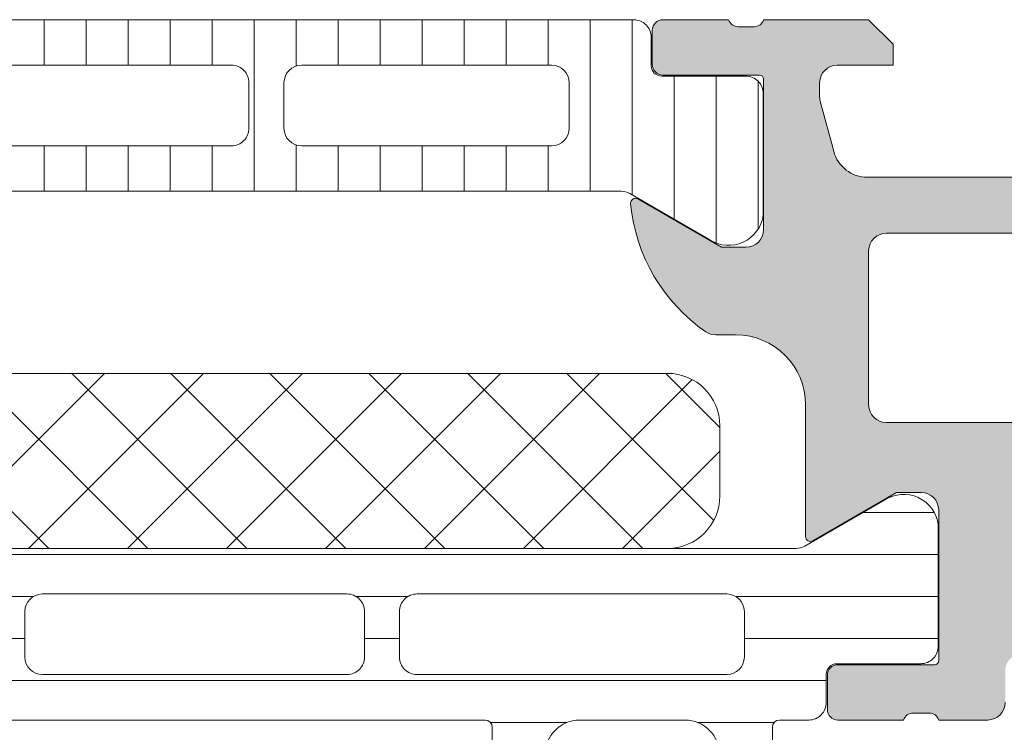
# Model space of a CAD drawing. Header units: millimetres. Extents: x 213386 to 506888, y 183055 to 450952.
# Tile 840 of 1056: x 399566 to 399594, y 325416 to 325437. Entities that reach past the tile are written whole.
import ezdxf

# ---------------------------------------------------------------- set-up
doc = ezdxf.new("R2010")
doc.units = ezdxf.units.MM
doc.layers.add('FASÁDA DETAILNÍ', color=255, linetype='Continuous', lineweight=0)
doc.layers.add('NOVA', color=255, linetype='Continuous', lineweight=0)

# ---------------------------------------------------------------- blocks, each defined once
blk = doc.blocks.new('A$C69D17D4D')
at = {"layer": 'FASÁDA DETAILNÍ'}
h = blk.add_hatch(dxfattribs=at)
h.set_pattern_fill('_USER', color=256, scale=1.2, angle=90, style=0, pattern_type=0)
h.set_pattern_definition([(90, (0, 0), (-1.2, 7.347638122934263e-17), [])])
edge = h.paths.add_edge_path()
edge.add_line((1622.493950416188, 7683.543574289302), (1624.777607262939, 7682.225104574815))
edge.add_arc((1625.318242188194, 7683.066357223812), 0.9999960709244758, 237.2729839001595, 351.8183919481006)
edge.add_line((1626.308060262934, 7682.92404657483), (1626.308060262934, 7686.400588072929))
edge.add_arc((1625.808064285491, 7686.400590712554), 0.4999959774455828, -0.0003024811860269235, 90.00030248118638)
edge.add_line((1625.808061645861, 7686.900586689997), (1623.408063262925, 7686.9002547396))
edge.add_arc((1623.408063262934, 7687.200254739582), 0.3000000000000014, 180, 269.9999999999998, ccw=False)
edge.add_line((1623.108063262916, 7687.200254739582), (1623.108063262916, 7688.010586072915))
edge.add_arc((1622.608065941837, 7688.010588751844), 0.4999973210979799, -0.0003069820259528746, 90.00030698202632)
edge.add_line((1622.608063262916, 7688.510586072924), (1592.525588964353, 7688.510586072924))
edge.add_arc((1592.525586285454, 7688.010588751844), 0.4999973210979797, 89.99969301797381, 180.0003069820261)
edge.add_line((1592.025588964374, 7688.010586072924), (1592.025588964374, 7687.20025473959))
edge.add_arc((1591.725588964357, 7687.200254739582), 0.3000000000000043, -90, -1.1368683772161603e-13, ccw=False)
edge.add_line((1591.725588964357, 7686.900254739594), (1589.32559058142, 7686.900586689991))
edge.add_arc((1589.325587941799, 7686.400590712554), 0.4999959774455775, 89.99969751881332, 180.0003024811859)
edge.add_line((1588.825591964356, 7686.400588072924), (1588.825591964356, 7682.924046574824))
edge.add_arc((1589.815410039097, 7683.066357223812), 0.9999960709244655, 188.1816080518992, 302.7270160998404)
edge.add_line((1590.35604496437, 7682.225104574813), (1592.63970181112, 7683.5435742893))
edge.add_arc((1592.889701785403, 7683.110561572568), 0.5000000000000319, 90.00005990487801, 119.9999965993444, ccw=False)
edge.add_line((1592.88970126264, 7683.610561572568), (1622.243950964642, 7683.610561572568))
edge.add_arc((1622.243950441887, 7683.110561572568), 0.5000000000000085, 60.0000034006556, 89.99994009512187, ccw=False)
edge = h.paths.add_edge_path(flags=16)
edge.add_line((1601.917233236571, 7684.910572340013), (1594.767208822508, 7684.910587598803))
edge.add_arc((1594.76725238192, 7685.410631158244), 0.5000435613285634, 180.0049911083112, 269.9950088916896, ccw=False)
edge.add_line((1594.267208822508, 7685.410587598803), (1594.267208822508, 7686.710596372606))
edge.add_arc((1594.767221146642, 7686.710568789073), 0.5000123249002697, 90.00141220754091, 179.9968392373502, ccw=False)
edge.add_line((1594.767208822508, 7687.210581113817), (1601.917233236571, 7687.210581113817))
edge.add_arc((1601.917189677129, 7686.710537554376), 0.5000435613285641, 0.004991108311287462, 89.99500889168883, ccw=False)
edge.add_line((1602.417233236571, 7686.710581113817), (1602.417233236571, 7685.410572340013))
edge.add_arc((1601.917189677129, 7685.410615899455), 0.5000435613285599, -89.99500889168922, -0.004991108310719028, ccw=False)
edge = h.paths.add_edge_path(flags=16)
edge.add_line((1620.267232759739, 7684.910572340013), (1613.117206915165, 7684.910572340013))
edge.add_arc((1613.117250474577, 7685.410615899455), 0.5000435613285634, 180.0049911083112, 269.9950088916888, ccw=False)
edge.add_line((1612.617206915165, 7685.410572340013), (1612.617206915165, 7686.710581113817))
edge.add_arc((1613.117250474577, 7686.710537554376), 0.5000435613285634, 90.00499110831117, 179.9950088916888, ccw=False)
edge.add_line((1613.117206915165, 7687.210581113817), (1620.267232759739, 7687.210581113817))
edge.add_arc((1620.267189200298, 7686.710537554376), 0.5000435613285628, 0.004991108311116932, 89.99500889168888, ccw=False)
edge.add_line((1620.767232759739, 7686.710581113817), (1620.767232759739, 7685.410572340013))
edge.add_arc((1620.267189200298, 7685.410615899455), 0.5000435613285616, -89.99500889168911, -0.004991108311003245, ccw=False)
edge = h.paths.add_edge_path(flags=16)
edge.add_line((1611.117206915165, 7684.910572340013), (1603.917233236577, 7684.910572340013))
edge.add_arc((1603.917182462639, 7685.410521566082), 0.4999492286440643, -180.00581885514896, -89.99418114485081, ccw=False)
edge.add_line((1603.417233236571, 7685.410572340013), (1603.417233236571, 7686.710581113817))
edge.add_arc((1603.917182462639, 7686.710631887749), 0.4999492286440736, 89.99418114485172, 180.0058188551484, ccw=False)
edge.add_line((1603.917233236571, 7687.210581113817), (1611.117206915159, 7687.210581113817))
edge.add_arc((1611.117257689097, 7686.710631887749), 0.4999492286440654, -0.005818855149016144, 90.00581885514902, ccw=False)
edge.add_line((1611.617206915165, 7686.710581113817), (1611.617206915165, 7685.410572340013))
edge.add_arc((1611.117257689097, 7685.410521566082), 0.4999492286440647, -90.00581885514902, 0.005818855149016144, ccw=False)
h = blk.add_hatch(color=256, dxfattribs=at)
edge = h.paths.add_edge_path()
edge.add_arc((1643.31799277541, 7623.510653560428), 0.5000674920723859, -89.99226754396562, -0.007732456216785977, ccw=False)
edge.add_line((1643.318060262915, 7623.010586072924), (1639.318060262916, 7623.010586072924))
edge.add_arc((1639.318127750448, 7623.510653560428), 0.5000674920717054, 180.0077324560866, 269.99226754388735, ccw=False)
edge.add_line((1638.818060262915, 7623.510586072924), (1638.818060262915, 7624.810634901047))
edge.add_arc((1639.318097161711, 7624.810598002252), 0.5000369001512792, 90.00422797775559, 179.9957720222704, ccw=False)
edge.add_line((1639.318060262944, 7625.310634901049), (1639.818060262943, 7625.310634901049))
edge.add_line((1639.818060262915, 7625.310634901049), (1639.818060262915, 7624.310634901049))
edge.add_line((1639.818060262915, 7624.310634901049), (1641.318060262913, 7624.310634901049))
edge.add_arc((1641.318097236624, 7625.310597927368), 0.9999630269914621, 269.9978814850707, 360.0021185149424)
edge.add_line((1642.318060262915, 7625.310634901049), (1642.318060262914, 7629.310634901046))
edge.add_arc((1641.317983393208, 7629.310558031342), 1.000076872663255, 0.004403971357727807, 89.99559602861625)
edge.add_line((1641.318060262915, 7630.310634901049), (1639.818060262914, 7630.310634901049))
edge.add_line((1639.818060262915, 7630.310634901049), (1639.818060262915, 7629.310634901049))
edge.add_line((1639.818060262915, 7629.310634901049), (1639.318060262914, 7629.310634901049))
edge.add_arc((1639.318002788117, 7629.810577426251), 0.4999425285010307, -180.00658688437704, -89.99341311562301, ccw=False)
edge.add_line((1638.818060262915, 7629.810634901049), (1638.818060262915, 7632.610622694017))
edge.add_arc((1639.318060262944, 7632.610622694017), 0.5000000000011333, 90.0000000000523, 180.0000000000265, ccw=False)
edge.add_line((1639.318060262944, 7633.110622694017), (1639.518060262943, 7633.110622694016))
edge.add_arc((1639.518060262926, 7632.610622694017), 0.5000000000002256, -2.609112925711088e-11, 89.99999999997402, ccw=False)
edge.add_line((1640.018060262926, 7632.610622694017), (1640.018060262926, 7632.110622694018))
edge.add_arc((1640.518095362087, 7632.110657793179), 0.500035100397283, 180.0040217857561, 269.9959782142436)
edge.add_line((1640.518060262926, 7631.610622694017), (1641.318063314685, 7631.610622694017))
edge.add_arc((1641.318046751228, 7632.110639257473), 0.5000165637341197, -89.99810203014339, -0.001897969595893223)
edge.add_line((1641.818063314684, 7632.110622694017), (1641.818063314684, 7663.410616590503))
edge.add_line((1641.818063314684, 7663.410616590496), (1641.385666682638, 7669.44907421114))
edge.add_arc((1640.386446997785, 7669.410618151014), 0.9999594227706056, 2.20400286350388, 89.99999999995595)
edge.add_line((1640.386446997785, 7670.410577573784), (1633.71799478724, 7670.410577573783))
edge.add_arc((1633.717994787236, 7669.910577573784), 0.5000000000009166, 90.00000000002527, 179.9999999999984)
edge.add_line((1633.217994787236, 7669.910577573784), (1633.217994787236, 7669.010577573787))
edge.add_arc((1632.717994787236, 7669.01057757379), 0.5000000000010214, -89.99999999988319, 1.425064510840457e-10, ccw=False)
edge.add_line((1632.717994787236, 7668.510577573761), (1631.317993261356, 7668.510577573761))
edge.add_arc((1631.050472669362, 7668.43174112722), 0.278895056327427, 16.41987641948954, 91.1645893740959)
edge.add_line((1631.044804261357, 7668.71057857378), (1630.591210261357, 7668.71057857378))
edge.add_arc((1630.585549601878, 7668.431710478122), 0.2789255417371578, 88.83712992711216, 163.575405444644)
edge.add_line((1630.318006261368, 7668.510577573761), (1628.43799526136, 7668.510577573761))
edge.add_arc((1628.437995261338, 7668.810577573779), 0.3000000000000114, 180.0000000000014, 270, ccw=False)
edge.add_line((1628.13799526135, 7668.810577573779), (1628.13799526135, 7669.790551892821))
edge.add_arc((1628.437995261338, 7669.790551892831), 0.2999999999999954, 90.0000000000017, 180.0000000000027, ccw=False)
edge.add_line((1628.437995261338, 7670.090551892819), (1631.197993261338, 7670.090551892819))
edge.add_arc((1631.197993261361, 7670.210551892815), 0.1200000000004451, 269.9999999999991, 360)
edge.add_line((1631.317993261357, 7670.210551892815), (1631.317993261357, 7674.510577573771))
edge.add_arc((1630.817993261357, 7674.510577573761), 0.5000000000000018, -8.014997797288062e-13, 89.9999999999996)
edge.add_line((1630.817993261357, 7675.010577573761), (1630.117993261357, 7675.01057757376))
edge.add_line((1630.117993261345, 7675.010577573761), (1627.725172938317, 7673.629082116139))
edge.add_arc((1627.656113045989, 7673.748697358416), 0.1381197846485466, -180.0000000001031, -60.000000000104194, ccw=False)
edge.add_line((1627.517993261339, 7673.748697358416), (1627.51799326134, 7677.510577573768))
edge.add_arc((1625.517993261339, 7677.510577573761), 1.999999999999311, 6.730053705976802e-12, 90.00000000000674)
edge.add_line((1625.517993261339, 7679.510577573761), (1624.94999787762, 7679.510577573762))
edge.add_arc((1624.949997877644, 7680.01057757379), 0.5000000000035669, 235.5209282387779, 269.99999999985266, ccw=False)
edge.add_arc((1627.497471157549, 7683.720076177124), 4.999999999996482, 185.3492280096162, 235.5209282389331, ccw=False)
edge.add_arc((1622.656119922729, 7683.272457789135), 0.1381197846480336, 60.00000000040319, 187.7024374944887, ccw=False)
edge.add_line((1622.725179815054, 7683.392073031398), (1625.118000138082, 7682.010577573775))
edge.add_line((1625.118000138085, 7682.010577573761), (1625.818000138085, 7682.010577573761))
edge.add_arc((1625.818000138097, 7682.510577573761), 0.5, 270, 360)
edge.add_line((1626.318000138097, 7682.510577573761), (1626.318000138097, 7686.810603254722))
edge.add_arc((1626.198000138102, 7686.810603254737), 0.1199999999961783, 1.272221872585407e-14, 89.9999999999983)
edge.add_line((1626.198000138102, 7686.930603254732), (1623.438002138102, 7686.930603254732))
edge.add_arc((1623.438002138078, 7687.23060325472), 0.2999999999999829, -180, -89.99999999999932, ccw=False)
edge.add_line((1623.13800213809, 7687.23060325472), (1623.13800213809, 7688.210577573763))
edge.add_arc((1623.438002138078, 7688.210577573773), 0.300000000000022, 90.00000000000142, 180, ccw=False)
edge.add_line((1623.438002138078, 7688.510577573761), (1625.318013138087, 7688.510577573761))
edge.add_arc((1625.585556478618, 7688.589444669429), 0.2789255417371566, 196.424594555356, 271.1628700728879)
edge.add_line((1625.591217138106, 7688.310576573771), (1626.044811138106, 7688.310576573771))
edge.add_arc((1626.050479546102, 7688.589414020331), 0.2788950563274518, 268.8354106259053, 343.5801235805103)
edge.add_line((1626.318000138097, 7688.510577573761), (1629.318058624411, 7688.510577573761))
edge.add_line((1629.318058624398, 7688.510577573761), (1630.018161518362, 7687.810505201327))
edge.add_line((1630.018161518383, 7687.810505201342), (1630.018161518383, 7687.210499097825))
edge.add_line((1630.018161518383, 7687.210499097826), (1628.418155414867, 7687.210499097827))
edge.add_arc((1628.418164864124, 7686.71048964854), 0.5000094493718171, 90.00108278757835, 179.9989172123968)
edge.add_line((1627.918155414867, 7686.710499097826), (1627.918155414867, 7686.315071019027))
edge.add_arc((1628.418155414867, 7686.315071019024), 0.5000000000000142, 180.0000000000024, 195.0000000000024)
edge.add_line((1627.935192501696, 7686.185661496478), (1628.319401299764, 7684.751774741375))
edge.add_arc((1629.285327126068, 7685.010593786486), 1.000000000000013, 195.0000000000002, 270.0000000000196)
edge.add_line((1629.285327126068, 7684.010593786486), (1635.01814931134, 7684.010593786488))
edge.add_line((1635.018149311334, 7684.010593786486), (1635.018149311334, 7687.210499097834))
edge.add_line((1635.018149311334, 7687.210499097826), (1634.218161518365, 7687.210499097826))
edge.add_line((1634.218161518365, 7687.210499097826), (1634.218161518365, 7687.810505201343))
edge.add_line((1634.218161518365, 7687.810505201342), (1635.430594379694, 7688.510486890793))
edge.add_line((1635.430594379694, 7688.510486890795), (1636.518149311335, 7688.510486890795))
edge.add_line((1636.518149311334, 7688.510486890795), (1636.518149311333, 7673.510577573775))
edge.add_arc((1637.018149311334, 7673.510577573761), 0.5000000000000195, 179.9999999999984, 270.0000000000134)
edge.add_line((1637.018149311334, 7673.010577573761), (1642.818060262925, 7673.010577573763))
edge.add_arc((1642.818060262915, 7672.01057757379), 1, 0, 90.0000000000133, ccw=False)
edge.add_line((1643.818060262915, 7672.01057757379), (1643.818060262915, 7623.510586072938))
edge = h.paths.add_edge_path(flags=16)
edge.add_line((1634.218161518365, 7682.410593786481), (1629.818161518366, 7682.410593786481))
edge.add_arc((1629.818161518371, 7681.910593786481), 0.5000000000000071, 90.00000000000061, 179.9999999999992)
edge.add_line((1629.318161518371, 7681.910593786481), (1629.318161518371, 7677.51059378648))
edge.add_arc((1629.818161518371, 7677.510593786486), 0.4999999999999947, 179.9999999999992, 270.0000000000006)
edge.add_line((1629.818161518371, 7677.010593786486), (1634.218161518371, 7677.010593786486))
edge.add_arc((1634.218161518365, 7677.510593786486), 0.5, 270, 360)
edge.add_line((1634.718161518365, 7677.510593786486), (1634.718161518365, 7681.910593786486))
edge.add_arc((1634.218161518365, 7681.910593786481), 0.4999999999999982, 1.272221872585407e-14, 90.00000000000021)
h = blk.add_hatch(dxfattribs=at)
h.set_pattern_fill('NETZ', color=256, scale=2, angle=45, style=0)
h.set_pattern_definition([(45, (0, 0), (-1.414213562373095, 1.414213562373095), []), (135, (0, 0), (-1.414213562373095, -1.414213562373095), [])])
h.paths.add_polyline_path([(1623.566983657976, 7678.411320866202, -0.4142135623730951), (1625.066983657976, 7676.911320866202), (1625.066983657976, 7674.911320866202, -0.4142135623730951), (1623.566983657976, 7673.411320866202), (1596.566983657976, 7673.411320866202, -0.4142135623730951), (1595.066983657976, 7674.911320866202), (1595.066983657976, 7676.911320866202, -0.4142135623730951), (1596.566983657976, 7678.411320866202)])
h = blk.add_hatch(dxfattribs=at)
h.set_pattern_fill('LINIE', color=256, scale=1.2, angle=180, style=0)
h.set_pattern_definition([(180, (1631.942673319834, 7687.793548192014), (-1.469551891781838e-16, -1.2), [])])
edge = h.paths.add_edge_path()
edge.add_arc((1628.407976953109, 7669.819775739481), 0.3000000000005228, 89.99792470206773, 179.9979247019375)
edge.add_line((1628.107976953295, 7669.819786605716), (1628.107948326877, 7669.009455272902))
edge.add_arc((1627.607951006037, 7669.009470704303), 0.4999973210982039, 269.9976177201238, 359.99823168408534, ccw=False)
edge.add_line((1627.607930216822, 7668.50947338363), (1626.766857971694, 7668.508152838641))
edge.add_arc((1626.766857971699, 7668.308152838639), 0.1999999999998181, 89.99999999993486, 180)
edge.add_line((1626.566857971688, 7668.308152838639), (1626.566857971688, 7664.208152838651))
edge.add_arc((1626.066857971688, 7664.208152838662), 0.5, -90, 0, ccw=False)
edge.add_line((1626.066857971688, 7663.708152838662), (1625.23610874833, 7663.708152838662))
edge.add_arc((1625.23610874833, 7664.708152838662), 1, 195.0000000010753, 269.99999999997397, ccw=False)
edge.add_line((1624.270182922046, 7664.449333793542), (1624.066857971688, 7665.208152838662))
edge.add_line((1624.066857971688, 7665.208152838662), (1625.066857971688, 7665.208152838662))
edge.add_line((1625.066857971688, 7665.208152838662), (1625.066857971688, 7667.508152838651))
edge.add_arc((1624.062731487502, 7667.506443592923), 1.004127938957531, 0.09753001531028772, 89.7659122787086)
edge.add_line((1624.066833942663, 7668.510563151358), (1621.066955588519, 7668.510563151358))
edge.add_arc((1621.070983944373, 7667.506443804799), 1.004127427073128, 90.2298596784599, 179.9024820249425)
edge.add_line((1620.066857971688, 7667.508152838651), (1620.066857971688, 7665.208152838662))
edge.add_line((1620.066857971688, 7665.208152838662), (1621.066857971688, 7665.208152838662))
edge.add_line((1621.066857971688, 7665.208152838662), (1620.863533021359, 7664.449333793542))
edge.add_arc((1619.897607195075, 7664.708152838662), 1.000000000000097, 270, 344.99999999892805, ccw=False)
edge.add_line((1619.897607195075, 7663.708152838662), (1619.066857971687, 7663.708152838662))
edge.add_arc((1619.066857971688, 7664.208152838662), 0.5, 180, 270, ccw=False)
edge.add_line((1618.566857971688, 7664.208152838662), (1618.566857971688, 7668.308152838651))
edge.add_arc((1618.362684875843, 7668.306424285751), 0.2041804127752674, 0.485061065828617, 88.84413105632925)
edge.add_line((1618.366803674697, 7668.510563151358), (1592.525436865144, 7668.510586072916))
edge.add_arc((1592.525452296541, 7669.010583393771), 0.4999973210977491, 179.9976177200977, 269.9982316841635, ccw=False)
edge.add_line((1592.025454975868, 7669.010604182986), (1592.025483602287, 7669.820935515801))
edge.add_arc((1591.725483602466, 7669.820946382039), 0.2999999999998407, 359.9979247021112, 449.9979247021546)
edge.add_line((1591.725494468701, 7670.120946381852), (1589.325496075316, 7670.120701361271))
edge.add_arc((1589.325511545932, 7670.620697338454), 0.4999959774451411, 179.9976222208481, 269.9982271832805, ccw=False)
edge.add_line((1588.825515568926, 7670.620718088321), (1588.82564221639, 7674.097259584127))
edge.add_arc((1589.81545513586, 7673.95491308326), 0.9999960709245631, 57.27090860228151, 171.8163166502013, ccw=False)
edge.add_line((1590.356120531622, 7674.796146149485), (1592.639729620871, 7673.477593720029))
edge.add_arc((1592.88974527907, 7673.910597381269), 0.4999999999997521, 239.9979281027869, 269.9978647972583)
edge.add_line((1592.889726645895, 7673.410597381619), (1627.243995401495, 7673.409511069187))
edge.add_arc((1627.244012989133, 7673.909511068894), 0.5000000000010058, 269.9979846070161, 299.997921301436)
edge.add_line((1627.493997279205, 7673.476489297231), (1629.77770188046, 7674.794876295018))
edge.add_arc((1630.31830633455, 7673.953604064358), 0.9999960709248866, 8.179532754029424, 122.7249408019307, ccw=False)
edge.add_line((1631.308129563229, 7674.095878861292), (1631.308002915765, 7670.619337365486))
edge.add_arc((1630.808006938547, 7670.619352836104), 0.4999959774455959, 269.99762222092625, 359.99822718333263, ccw=False)
edge.add_line((1630.80798618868, 7670.119356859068), (1628.407987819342, 7670.11977573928))
edge = h.paths.add_edge_path(flags=16)
edge.add_line((1604.216864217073, 7670.310051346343), (1604.216864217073, 7671.610045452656))
edge.add_arc((1603.716867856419, 7671.610049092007), 0.4999963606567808, 359.9995829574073, 450.0004170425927)
edge.add_line((1603.716864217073, 7672.11004545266), (1594.866870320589, 7672.11004545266))
edge.add_arc((1594.86686668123, 7671.610049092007), 0.4999963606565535, 89.99958295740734, 180.0004170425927)
edge.add_line((1594.366870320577, 7671.61004545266), (1594.366870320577, 7670.310051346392))
edge.add_arc((1594.866870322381, 7670.310034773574), 0.5000000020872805, 179.9981008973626, 269.9999997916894)
edge.add_line((1594.866870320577, 7669.810034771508), (1603.716864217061, 7669.810034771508))
edge.add_arc((1603.716864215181, 7670.310034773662), 0.5000000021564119, 270.000000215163, 360.0018990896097)
edge = h.paths.add_edge_path(flags=16)
edge.add_arc((1614.416870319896, 7670.310034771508), 0.5, 269.9999999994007, 360)
edge.add_line((1614.916870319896, 7670.310034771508), (1614.916870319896, 7671.61004545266))
edge.add_arc((1614.416870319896, 7671.61004545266), 0.5, 0, 90.00000000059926)
edge.add_line((1614.416870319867, 7672.11004545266), (1605.716864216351, 7672.11004545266))
edge.add_arc((1605.716864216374, 7671.61004545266), 0.5, 90.00000000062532, 179.9999999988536)
edge.add_line((1605.216864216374, 7671.61004545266), (1605.216864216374, 7670.310034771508))
edge.add_arc((1605.716864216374, 7670.310034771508), 0.5, 179.9999999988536, 269.9999999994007)
edge.add_line((1605.716864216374, 7669.810034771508), (1614.41687031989, 7669.810034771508))
edge = h.paths.add_edge_path(flags=16)
edge.add_arc((1616.41686668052, 7671.610049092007), 0.4999963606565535, 89.99958295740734, 180.0004170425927)
edge.add_line((1615.916870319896, 7671.61004545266), (1615.916870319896, 7670.310051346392))
edge.add_arc((1616.4168703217, 7670.310034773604), 0.5000000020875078, 179.9981008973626, 269.9999997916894)
edge.add_line((1616.416870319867, 7669.810034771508), (1625.26687947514, 7669.810034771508))
edge.add_arc((1625.266879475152, 7670.310019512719), 0.4999847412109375, 269.9999999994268, 360)
edge.add_line((1625.766864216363, 7670.310019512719), (1625.766864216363, 7671.610030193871))
edge.add_arc((1625.266848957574, 7671.610030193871), 0.5000152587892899, 0, 90.0000000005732)
edge.add_line((1625.266848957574, 7672.11004545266), (1616.416870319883, 7672.11004545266))
for p, q in [((1622.608063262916, 7688.510586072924), (1592.525588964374, 7688.510586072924)), ((1623.438002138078, 7688.510577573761), (1625.318013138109, 7688.510577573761)), ((1626.318000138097, 7688.510577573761), (1629.318058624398, 7688.510577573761)), ((1629.318058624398, 7688.510577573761), (1630.018161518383, 7687.810505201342)), ((1623.13800213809, 7687.23060325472), (1623.13800213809, 7688.210577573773)), ((1625.591217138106, 7688.310576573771), (1626.044811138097, 7688.310576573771)), ((1623.108063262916, 7687.200254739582), (1623.108063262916, 7688.010586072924)), ((1630.018161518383, 7687.810505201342), (1630.018161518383, 7687.210499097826)), ((1603.917233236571, 7687.210581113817), (1611.117206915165, 7687.210581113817)), ((1613.117206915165, 7687.210581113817), (1620.267232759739, 7687.210581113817)), ((1630.018161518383, 7687.210499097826), (1628.418155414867, 7687.210499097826)), ((1625.808061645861, 7686.900586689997), (1623.408063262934, 7686.900254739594)), ((1626.198000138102, 7686.930603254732), (1623.438002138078, 7686.930603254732)), ((1626.318000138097, 7682.510577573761), (1626.318000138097, 7686.810603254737)), ((1611.617206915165, 7686.710581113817), (1611.617206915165, 7685.410572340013)), ((1612.617206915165, 7685.410572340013), (1612.617206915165, 7686.710581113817)), ((1620.767232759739, 7686.710581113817), (1620.767232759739, 7685.410572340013)), ((1627.918155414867, 7686.710499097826), (1627.918155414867, 7686.315071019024)), ((1626.308060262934, 7682.92404657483), (1626.308060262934, 7686.400588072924)), ((1627.935192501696, 7686.185661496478), (1628.319401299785, 7684.751774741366)), ((1611.117206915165, 7684.910572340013), (1603.917233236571, 7684.910572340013)), ((1620.267232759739, 7684.910572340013), (1613.117206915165, 7684.910572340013)), ((1629.285327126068, 7684.010593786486), (1635.018149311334, 7684.010593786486)), ((1592.88970126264, 7683.610561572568), (1622.24395096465, 7683.610561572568)), ((1622.493950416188, 7683.543574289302), (1624.77760726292, 7682.225104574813)), ((1622.725179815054, 7683.392073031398), (1625.118000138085, 7682.010577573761)), ((1634.218161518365, 7682.410593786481), (1629.818161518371, 7682.410593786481)), ((1625.118000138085, 7682.010577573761), (1625.818000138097, 7682.010577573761)), ((1629.318161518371, 7681.910593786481), (1629.318161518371, 7677.510593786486)), ((1625.517993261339, 7679.510577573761), (1624.949997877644, 7679.510577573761)), ((1627.517993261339, 7673.748697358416), (1627.517993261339, 7677.510577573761)), ((1629.818161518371, 7677.010593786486), (1634.218161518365, 7677.010593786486)), ((1630.117993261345, 7675.010577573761), (1627.725172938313, 7673.629082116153)), ((1630.817993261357, 7675.010577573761), (1630.117993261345, 7675.010577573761)), ((1631.317993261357, 7670.210551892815), (1631.317993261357, 7674.510577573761)), ((1628.437995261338, 7670.090551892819), (1631.197993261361, 7670.090551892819)), ((1628.13799526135, 7668.810577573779), (1628.13799526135, 7669.790551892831)), ((1630.318006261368, 7668.510577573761), (1628.437995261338, 7668.510577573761)), ((1631.044804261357, 7668.71057857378), (1630.591210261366, 7668.71057857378)), ((1632.717994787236, 7668.510577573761), (1631.317993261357, 7668.510577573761))]:
    blk.add_line(p, q, dxfattribs=at)
for points in [[(1596.566983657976, 7673.411320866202), (1623.566983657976, 7673.411320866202, 0.414213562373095), (1625.066983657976, 7674.911320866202), (1625.066983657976, 7676.911320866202, 0.414213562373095), (1623.566983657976, 7678.411320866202), (1596.566983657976, 7678.411320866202, 0.414213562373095), (1595.066983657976, 7676.911320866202), (1595.066983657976, 7674.911320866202, 0.414213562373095)], [(1614.416870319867, 7669.810034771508, 0.4142135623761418), (1614.916870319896, 7670.310034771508), (1614.916870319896, 7671.61004545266, 0.4142135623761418), (1614.416870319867, 7672.11004545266), (1605.716864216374, 7672.11004545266, 0.4142135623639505), (1605.216864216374, 7671.61004545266), (1605.216864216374, 7670.310034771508, 0.414213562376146), (1605.716864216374, 7669.810034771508)], [(1616.416870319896, 7672.11004545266, 0.4142178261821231), (1615.916870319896, 7671.61004545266), (1615.916870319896, 7670.310051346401, 0.4142232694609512), (1616.416870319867, 7669.810034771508), (1625.266879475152, 7669.810034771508, 0.4142135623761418), (1625.766864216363, 7670.310019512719), (1625.766864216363, 7671.610030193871, 0.4142135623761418), (1625.266848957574, 7672.11004545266)]]:
    blk.add_lwpolyline(points, format="xyb", close=True, dxfattribs=at)
for points in [[(1625.066857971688, 7667.508152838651, 0.4125193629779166), (1624.066833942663, 7668.510563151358), (1621.066955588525, 7668.510563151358, 0.4125410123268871), (1620.066857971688, 7667.508152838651)], [(1618.566857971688, 7664.208152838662), (1618.566857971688, 7668.308152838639, 0.4058498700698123), (1618.366803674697, 7668.510563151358), (1592.525436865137, 7668.510586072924, -0.4142167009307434)], [(1592.889726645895, 7673.410597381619), (1627.243995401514, 7673.409511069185, 0.1316522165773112), (1627.493997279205, 7673.476489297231), (1629.777701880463, 7674.794876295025, -0.5460410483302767), (1631.308129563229, 7674.095878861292), (1631.308002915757, 7670.619337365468, -0.4142166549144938), (1630.80798618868, 7670.119356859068), (1628.407987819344, 7670.119775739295, 0.4142135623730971), (1628.107976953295, 7669.819786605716), (1628.107948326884, 7669.009455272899, -0.4142167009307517), (1627.607930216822, 7668.50947338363), (1626.766857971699, 7668.508152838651, 0.414213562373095), (1626.566857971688, 7668.308152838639), (1626.566857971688, 7664.208152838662, -0.414213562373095)]]:
    blk.add_lwpolyline(points, format="xyb", dxfattribs=at)
for centre, radius, start, end in [((1622.608065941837, 7688.010588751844), 0.4999973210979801, 359.9996930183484, 90.0003069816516), ((1623.438002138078, 7688.210577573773), 0.3000000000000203, 90, 180), ((1625.585556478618, 7688.589444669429), 0.2789255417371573, 196.4245945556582, 271.1628700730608), ((1626.050479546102, 7688.589414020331), 0.2788950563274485, 268.8354106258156, 343.5801235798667), ((1611.117257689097, 7686.710631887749), 0.4999492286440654, 359.9941811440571, 90.00581885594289), ((1613.117250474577, 7686.710537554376), 0.5000435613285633, 90.00499110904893, 179.9950088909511), ((1620.267189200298, 7686.710537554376), 0.5000435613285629, 0.004991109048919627, 89.99500889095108), ((1623.408063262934, 7687.200254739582), 0.3000000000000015, 180, 270), ((1623.438002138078, 7687.23060325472), 0.2999999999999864, 180, 270), ((1628.418164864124, 7686.71048964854), 0.5000094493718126, 90.00108278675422, 179.9989172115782), ((1625.808064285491, 7686.400590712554), 0.4999959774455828, 359.9996975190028, 90.00030248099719), ((1626.198000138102, 7686.810603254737), 0.1199999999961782, 0, 90), ((1628.418155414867, 7686.315071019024), 0.5000000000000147, 180, 194.9999999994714), ((1611.117257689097, 7685.410521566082), 0.4999492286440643, 269.9941811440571, 0.005818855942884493), ((1613.117250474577, 7685.410615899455), 0.5000435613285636, 180.0049911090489, 269.9950088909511), ((1620.267189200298, 7685.410615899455), 0.5000435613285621, 270.0049911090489, 359.9950088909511), ((1629.285327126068, 7685.010593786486), 1.000000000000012, 194.9999999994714, 270), ((1622.243950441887, 7683.110561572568), 0.5000000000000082, 60.00000340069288, 89.99994009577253), ((1622.656119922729, 7683.272457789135), 0.1381197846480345, 59.99999999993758, 187.7024374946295), ((1627.497471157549, 7683.720076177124), 4.999999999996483, 185.3492280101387, 235.5209282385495), ((1625.318242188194, 7683.066357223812), 0.9999960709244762, 237.2729839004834, 351.818391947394), ((1625.818000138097, 7682.510577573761), 0.5, 270, 0), ((1629.818161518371, 7681.910593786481), 0.5000000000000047, 90, 180), ((1624.949997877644, 7680.01057757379), 0.5000000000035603, 235.5209282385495, 270), ((1625.517993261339, 7677.510577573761), 1.999999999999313, 0, 90), ((1629.818161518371, 7677.510593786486), 0.4999999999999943, 180, 270), ((1630.817993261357, 7674.510577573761), 0.5000000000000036, 0, 90), ((1627.656113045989, 7673.748697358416), 0.1381197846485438, 180, 300.0000000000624), ((1631.197993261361, 7670.210551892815), 0.1200000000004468, 270, 0), ((1628.437995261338, 7669.790551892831), 0.2999999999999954, 90, 180), ((1632.717994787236, 7669.01057757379), 0.5000000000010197, 270, 0), ((1628.437995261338, 7668.810577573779), 0.3000000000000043, 180, 270), ((1630.585549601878, 7668.431710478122), 0.2789255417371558, 88.83712992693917, 163.5754054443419), ((1631.050472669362, 7668.43174112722), 0.2788950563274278, 16.41987642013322, 91.1645893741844)]:
    blk.add_arc(centre, radius, start, end, dxfattribs=at)

msp = doc.modelspace()

# ---------------------------------------------------------------- block references
at = {"layer": 'NOVA', "ltscale": 300}
msp.add_blockref('A$C69D17D4D', (397960.6382589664, 317748.1544064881), dxfattribs=at)

doc.saveas('drawing.dxf')
